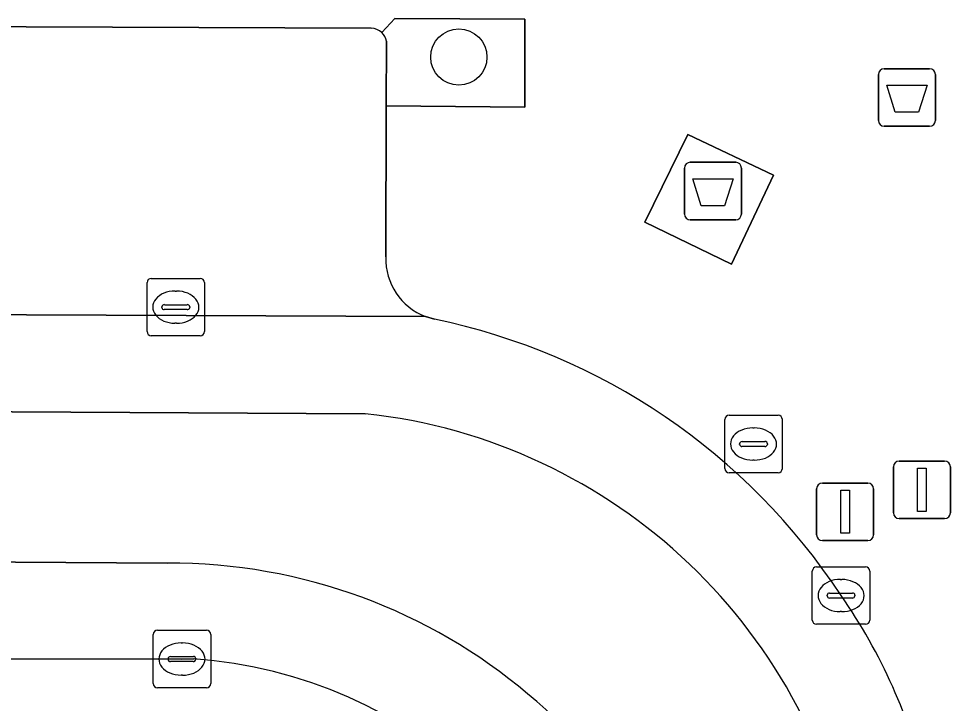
# Model space of a CAD drawing. Extents: x 160077 to 160948, y 386481 to 387498.
# Drawn here: x 160600.3 to 160616.5, y 387274.55 to 387286.46 of the extents above; entities that cross this region are included whole.
import ezdxf

# ---------------------------------------------------------------- set-up
doc = ezdxf.new("R2010")
doc.units = 0
for name, color, linetype in [('IMGEO_Afval_apart_plaats', 7, 'Continuous'), ('IMGEO_Afvalbak', 7, 'Continuous'), ('IMGEO_Boom', 7, 'Continuous'), ('IMGEO_Groenvoorziening', 7, 'Continuous'), ('IMGEO_Kolk', 7, 'Continuous'), ('IMGEO_Lichtmast', 7, 'Continuous'), ('IMGEO_Parkeervlak_open', 7, 'Continuous'), ('IMGEO_Rijbaan_lokaal_gesloten', 7, 'Continuous'), ('IMGEO_Rijbaan_lokaal_open', 7, 'Continuous'), ('IMGEO_Rioolput', 7, 'Continuous'), ('IMGEO_Voetpad_gesloten', 7, 'Continuous'), ('IMGEO_Voetpad_open', 7, 'Continuous')]:
    doc.layers.add(name, color=color, linetype=linetype)

msp = doc.modelspace()

# ---------------------------------------------------------------- linework, layer by layer
at = {"layer": 'IMGEO_Afval_apart_plaats'}
for p, q in [((160611.878, 387283.06), (160611.878, 387283.86)), ((160611.878, 387283.86), (160611.878, 387283.06)), ((160611.978, 387283.96), (160612.768, 387283.96)), ((160612.768, 387283.96), (160611.978, 387283.96)), ((160612.868, 387283.86), (160612.868, 387283.06)), ((160612.868, 387283.06), (160612.868, 387283.86)), ((160612.768, 387282.96), (160611.978, 387282.96)), ((160611.978, 387282.96), (160612.768, 387282.96))]:
    msp.add_line(p, q, dxfattribs=at)
msp.add_lwpolyline([(160612.021, 387283.674), (160612.725, 387283.674), (160612.576, 387283.204), (160612.17, 387283.204), (160612.021, 387283.674)], dxfattribs=at)
for centre, start, end in [((160611.978, 387283.86), 90, 180), ((160611.978, 387283.86), 90, 180), ((160612.768, 387283.86), 0, 90), ((160612.768, 387283.86), 360, 90), ((160611.978, 387283.06), 180, 270), ((160611.978, 387283.06), 180, 270), ((160612.768, 387283.06), 270, 0), ((160612.768, 387283.06), 270, 0)]:
    msp.add_arc(centre, 0.1, start, end, dxfattribs=at)
at = {"layer": 'IMGEO_Afvalbak'}
for p, q in [((160615.251, 387284.687), (160615.251, 387285.487)), ((160615.251, 387285.487), (160615.251, 387284.687)), ((160615.351, 387285.587), (160616.141, 387285.587)), ((160616.141, 387285.587), (160615.351, 387285.587)), ((160616.241, 387285.487), (160616.241, 387284.687)), ((160616.241, 387284.687), (160616.241, 387285.487)), ((160616.141, 387284.587), (160615.351, 387284.587)), ((160615.351, 387284.587), (160616.141, 387284.587))]:
    msp.add_line(p, q, dxfattribs=at)
msp.add_lwpolyline([(160615.394, 387285.301), (160616.098, 387285.301), (160615.949, 387284.831), (160615.543, 387284.831), (160615.394, 387285.301)], dxfattribs=at)
for centre, start, end in [((160615.351, 387285.487), 90, 180), ((160615.351, 387285.487), 90, 180), ((160616.141, 387285.487), 0, 90), ((160616.141, 387285.487), 360, 90), ((160615.351, 387284.687), 180, 270), ((160615.351, 387284.687), 180, 270), ((160616.141, 387284.687), 270, 0), ((160616.141, 387284.687), 270, 0)]:
    msp.add_arc(centre, 0.1, start, end, dxfattribs=at)
at = {"layer": 'IMGEO_Boom'}
msp.add_circle((160607.952, 387285.791), 0.489, dxfattribs=at)
at = {"layer": 'IMGEO_Groenvoorziening'}
msp.add_lwpolyline([(160606.695, 387286.068), (160606.691, 387284.942), (160609.098, 387284.92), (160609.101, 387286.449), (160606.839, 387286.459), (160606.611, 387286.218)], dxfattribs=at)
msp.add_arc((160606.427, 387286.016), 0.273, 10.8903, 47.6073, dxfattribs=at)
at = {"layer": 'IMGEO_Kolk'}
for p, q in [((160602.604, 387281.941), (160603.456, 387281.941)), ((160602.529, 387281.015), (160602.529, 387281.867)), ((160603.53, 387281.867), (160603.53, 387281.015)), ((160603.017, 387281.721), (160603.042, 387281.721)), ((160602.788, 387281.435), (160602.788, 387281.447)), ((160602.831, 387281.484), (160603.229, 387281.484)), ((160603.272, 387281.447), (160603.272, 387281.435)), ((160603.226, 387281.398), (160602.828, 387281.398)), ((160603.04, 387281.161), (160603.015, 387281.161)), ((160603.456, 387280.941), (160602.604, 387280.941)), ((160614.175, 387276.925), (160615.027, 387276.925)), ((160614.1, 387275.999), (160614.1, 387276.851)), ((160614.588, 387276.705), (160614.613, 387276.705)), ((160615.101, 387276.851), (160615.101, 387275.999)), ((160614.359, 387276.419), (160614.359, 387276.431)), ((160614.797, 387276.382), (160614.399, 387276.382)), ((160614.402, 387276.468), (160614.8, 387276.468)), ((160614.843, 387276.431), (160614.843, 387276.419)), ((160614.611, 387276.145), (160614.586, 387276.145)), ((160615.027, 387275.925), (160614.175, 387275.925)), ((160602.636, 387274.894), (160602.636, 387275.746)), ((160602.711, 387275.82), (160603.563, 387275.82)), ((160603.637, 387275.746), (160603.637, 387274.894)), ((160603.124, 387275.6), (160603.149, 387275.6)), ((160602.895, 387275.314), (160602.895, 387275.326)), ((160603.333, 387275.277), (160602.935, 387275.277)), ((160602.938, 387275.363), (160603.336, 387275.363)), ((160603.379, 387275.326), (160603.379, 387275.314)), ((160603.147, 387275.04), (160603.122, 387275.04)), ((160603.563, 387274.82), (160602.711, 387274.82))]:
    msp.add_line(p, q, dxfattribs=at)
for points in [[(160602.604, 387281.941), (160603.456, 387281.941)], [(160602.529, 387281.015), (160602.529, 387281.867)], [(160603.53, 387281.867), (160603.53, 387281.015)], [(160603.456, 387280.941), (160602.604, 387280.941)], [(160614.175, 387276.925), (160615.027, 387276.925)], [(160614.1, 387275.999), (160614.1, 387276.851)], [(160615.101, 387276.851), (160615.101, 387275.999)], [(160615.027, 387275.925), (160614.175, 387275.925)], [(160602.636, 387274.894), (160602.636, 387275.746)], [(160602.711, 387275.82), (160603.563, 387275.82)], [(160603.637, 387275.746), (160603.637, 387274.894)], [(160603.563, 387274.82), (160602.711, 387274.82)]]:
    msp.add_lwpolyline(points, dxfattribs=at)
for centre, radius, start, end in [((160602.606, 387281.865), 0.0765, 91.552, 178.448), ((160602.606, 387281.865), 0.0765, 91.552, 178.448), ((160603.454, 387281.865), 0.0765, 1.552, 88.448), ((160603.454, 387281.865), 0.0765, 1.552, 88.448), ((160602.828, 387281.444), 0.0403, 85.8775, 175.7526), ((160602.825, 387281.434), 0.0366, 178.938, 274.7102), ((160603.229, 387281.441), 0.043, 264.8664, 352.4533), ((160603.233, 387281.446), 0.0386, 1.7309, 96.639), ((160602.606, 387281.017), 0.0765, 181.552, 268.448), ((160602.606, 387281.017), 0.0765, 181.552, 268.448), ((160603.454, 387281.017), 0.0765, 271.552, 358.448), ((160603.454, 387281.017), 0.0765, 271.552, 358.448), ((160614.177, 387276.849), 0.0765, 91.552, 178.448), ((160614.177, 387276.849), 0.0765, 91.552, 178.448), ((160615.025, 387276.849), 0.0765, 1.552, 88.448), ((160615.025, 387276.849), 0.0765, 1.552, 88.448), ((160614.399, 387276.428), 0.0403, 85.8775, 175.7526), ((160614.396, 387276.418), 0.0366, 178.938, 274.7102), ((160614.8, 387276.425), 0.043, 264.8664, 352.4533), ((160614.804, 387276.43), 0.0386, 1.7309, 96.639), ((160614.177, 387276.001), 0.0765, 181.552, 268.448), ((160614.177, 387276.001), 0.0765, 181.552, 268.448), ((160615.025, 387276.001), 0.0765, 271.552, 358.448), ((160615.025, 387276.001), 0.0765, 271.552, 358.448), ((160602.713, 387275.744), 0.0765, 91.552, 178.448), ((160602.713, 387275.744), 0.0765, 91.552, 178.448), ((160603.561, 387275.744), 0.0765, 1.552, 88.448), ((160603.561, 387275.744), 0.0765, 1.552, 88.448), ((160602.935, 387275.323), 0.0403, 85.8775, 175.7526), ((160602.932, 387275.313), 0.0366, 178.938, 274.7102), ((160603.336, 387275.32), 0.043, 264.8664, 352.4533), ((160603.34, 387275.325), 0.0386, 1.7309, 96.639), ((160602.713, 387274.896), 0.0765, 181.552, 268.448), ((160602.713, 387274.896), 0.0765, 181.552, 268.448), ((160603.561, 387274.896), 0.0765, 271.552, 358.448), ((160603.561, 387274.896), 0.0765, 271.552, 358.448)]:
    msp.add_arc(centre, radius, start, end, dxfattribs=at)
for centre, major_axis, ratio, start_param, end_param in [((160603.016, 387281.441), (-0.387, 0.002), 0.722429, 4.712389, 7.853982), ((160603.041, 387281.441), (-0.39, 0.002), 0.717154, 1.570796, 4.712389), ((160614.587, 387276.425), (-0.387, 0.002), 0.722429, 4.712389, 7.853982), ((160614.612, 387276.425), (-0.39, 0.002), 0.717154, 1.570796, 4.712389), ((160603.123, 387275.32), (-0.387, 0.002), 0.722429, 4.712389, 7.853982), ((160603.148, 387275.32), (-0.39, 0.002), 0.717154, 1.570796, 4.712389)]:
    msp.add_ellipse(centre, major_axis=major_axis, ratio=ratio, start_param=start_param, end_param=end_param, dxfattribs=at)
at = {"layer": 'IMGEO_Lichtmast'}
for p, q in [((160615.512, 387277.863), (160615.512, 387278.663)), ((160615.512, 387278.663), (160615.512, 387277.863)), ((160615.612, 387278.763), (160616.402, 387278.763)), ((160616.402, 387278.763), (160615.612, 387278.763)), ((160616.502, 387278.663), (160616.502, 387277.863)), ((160616.502, 387277.863), (160616.502, 387278.663)), ((160614.276, 387278.382), (160615.066, 387278.382)), ((160615.066, 387278.382), (160614.276, 387278.382)), ((160614.176, 387277.482), (160614.176, 387278.282)), ((160614.176, 387278.282), (160614.176, 387277.482)), ((160615.166, 387278.282), (160615.166, 387277.482)), ((160615.166, 387277.482), (160615.166, 387278.282)), ((160616.402, 387277.763), (160615.612, 387277.763)), ((160615.612, 387277.763), (160616.402, 387277.763)), ((160615.066, 387277.382), (160614.276, 387277.382)), ((160614.276, 387277.382), (160615.066, 387277.382))]:
    msp.add_line(p, q, dxfattribs=at)
for points in [[(160615.932, 387278.638), (160616.082, 387278.638), (160616.082, 387277.888), (160615.932, 387277.888), (160615.932, 387278.638)], [(160614.596, 387278.257), (160614.746, 387278.257), (160614.746, 387277.507), (160614.596, 387277.507), (160614.596, 387278.257)]]:
    msp.add_lwpolyline(points, dxfattribs=at)
for centre, start, end in [((160615.612, 387278.663), 90, 180), ((160615.612, 387278.663), 90, 180), ((160616.402, 387278.663), 0, 90), ((160616.402, 387278.663), 360, 90), ((160614.276, 387278.282), 90, 180), ((160614.276, 387278.282), 90, 180), ((160615.066, 387278.282), 0, 90), ((160615.066, 387278.282), 360, 90), ((160615.612, 387277.863), 180, 270), ((160615.612, 387277.863), 180, 270), ((160616.402, 387277.863), 270, 0), ((160616.402, 387277.863), 270, 0), ((160614.276, 387277.482), 180, 270), ((160614.276, 387277.482), 180, 270), ((160615.066, 387277.482), 270, 0), ((160615.066, 387277.482), 270, 0)]:
    msp.add_arc(centre, 0.1, start, end, dxfattribs=at)
at = {"layer": 'IMGEO_Parkeervlak_open'}
for points in [[(160606.43, 387286.294), (160579.426, 387286.395)], [(160606.682, 387282.314), (160606.691, 387284.942), (160606.695, 387286.068)], [(160578.224, 387281.401), (160607.372, 387281.277)]]:
    msp.add_lwpolyline(points, dxfattribs=at)
for centre, radius, start, end in [((160606.416, 387286.007), 0.288, 47.2665, 87.1795), ((160606.427, 387286.016), 0.273, 10.8903, 47.6073), ((160607.759, 387282.282), 1.077, 178.3141, 248.964)]:
    msp.add_arc(centre, radius, start, end, dxfattribs=at)
at = {"layer": 'IMGEO_Rijbaan_lokaal_gesloten'}
for points in [[(160607.527, 387281.231), (160607.372, 387281.277), (160578.224, 387281.401), (160576.502, 387281.423), (160564.366, 387281.53), (160558.23, 387281.585), (160558.224, 387279.909), (160577.659, 387279.746), (160606.324, 387279.588)], [(160602.879, 387276.989), (160556.233, 387277.298)], [(160552.757, 387275.546), (160556.857, 387275.577), (160596.134, 387275.325), (160603.137, 387275.32), (160603.344, 387275.325)]]:
    msp.add_lwpolyline(points, dxfattribs=at)
for centre, radius, start, end in [((160605.272, 387270.303), 11.158, 33.2746, 78.3418), ((160605.289, 387269.971), 9.672, 8.8954, 83.8584), ((160602.922, 387267.321), 9.668, 9.5439, 90.2532), ((160606.741, 387270.932), 9.589, 13.1153, 34.9475), ((160602.75, 387267.201), 8.146, 8.5851, 85.8152)]:
    msp.add_arc(centre, radius, start, end, dxfattribs=at)
at = {"layer": 'IMGEO_Rijbaan_lokaal_open'}
for points in [[(160606.324, 387279.588), (160577.659, 387279.746), (160558.224, 387279.909), (160558.23, 387281.585), (160558.183, 387281.585)], [(160556.233, 387277.298), (160602.879, 387276.989)]]:
    msp.add_lwpolyline(points, dxfattribs=at)
for centre, radius, start, end in [((160605.289, 387269.971), 9.672, 8.8954, 83.8584), ((160602.922, 387267.321), 9.668, 9.5439, 90.2532)]:
    msp.add_arc(centre, radius, start, end, dxfattribs=at)
at = {"layer": 'IMGEO_Rioolput'}
for p, q in [((160612.578, 387278.634), (160612.578, 387279.486)), ((160612.653, 387279.56), (160613.505, 387279.56)), ((160613.579, 387279.486), (160613.579, 387278.634)), ((160613.066, 387279.34), (160613.091, 387279.34)), ((160612.837, 387279.054), (160612.837, 387279.066)), ((160613.275, 387279.017), (160612.877, 387279.017)), ((160612.88, 387279.103), (160613.278, 387279.103)), ((160613.321, 387279.066), (160613.321, 387279.054)), ((160613.089, 387278.78), (160613.064, 387278.78)), ((160613.505, 387278.56), (160612.653, 387278.56))]:
    msp.add_line(p, q, dxfattribs=at)
for points in [[(160612.578, 387278.634), (160612.578, 387279.486)], [(160612.653, 387279.56), (160613.505, 387279.56)], [(160613.579, 387279.486), (160613.579, 387278.634)], [(160613.505, 387278.56), (160612.653, 387278.56)]]:
    msp.add_lwpolyline(points, dxfattribs=at)
for centre, radius, start, end in [((160612.655, 387279.484), 0.0765, 91.552, 178.448), ((160612.655, 387279.484), 0.0765, 91.552, 178.448), ((160613.503, 387279.484), 0.0765, 1.552, 88.448), ((160613.503, 387279.484), 0.0765, 1.552, 88.448), ((160612.877, 387279.063), 0.0403, 85.8775, 175.7526), ((160612.874, 387279.053), 0.0366, 178.938, 274.7102), ((160613.278, 387279.06), 0.043, 264.8664, 352.4533), ((160613.282, 387279.065), 0.0386, 1.7309, 96.639), ((160612.655, 387278.636), 0.0765, 181.552, 268.448), ((160612.655, 387278.636), 0.0765, 181.552, 268.448), ((160613.503, 387278.636), 0.0765, 271.552, 358.448), ((160613.503, 387278.636), 0.0765, 271.552, 358.448)]:
    msp.add_arc(centre, radius, start, end, dxfattribs=at)
for centre, major_axis, ratio, start_param, end_param in [((160613.065, 387279.06), (-0.387, 0.002), 0.722429, 4.712389, 7.853982), ((160613.09, 387279.06), (-0.39, 0.002), 0.717154, 1.570796, 4.712389)]:
    msp.add_ellipse(centre, major_axis=major_axis, ratio=ratio, start_param=start_param, end_param=end_param, dxfattribs=at)
at = {"layer": 'IMGEO_Voetpad_gesloten'}
msp.add_lwpolyline([(160613.423, 387283.738), (160611.936, 387284.443), (160611.185, 387282.919), (160612.697, 387282.188)], close=True, dxfattribs=at)
at = {"layer": 'IMGEO_Voetpad_open'}
for points in [[(160606.611, 387286.218), (160606.839, 387286.459), (160609.101, 387286.449), (160609.098, 387284.92), (160606.691, 387284.942), (160606.682, 387282.314)], [(160579.426, 387286.395), (160606.43, 387286.294)], [(160607.372, 387281.277), (160607.527, 387281.231)], [(160603.344, 387275.325), (160603.137, 387275.32), (160596.134, 387275.325)]]:
    msp.add_lwpolyline(points, dxfattribs=at)
msp.add_lwpolyline([(160611.936, 387284.443), (160613.423, 387283.738), (160612.697, 387282.188), (160611.185, 387282.919)], close=True, dxfattribs=at)
for centre, radius, start, end in [((160606.416, 387286.007), 0.288, 47.2665, 87.1795), ((160607.759, 387282.282), 1.077, 178.3141, 248.964), ((160605.272, 387270.303), 11.158, 33.2746, 78.3418), ((160606.741, 387270.932), 9.589, 13.1153, 34.9475), ((160602.75, 387267.201), 8.146, 8.5851, 85.8152)]:
    msp.add_arc(centre, radius, start, end, dxfattribs=at)

doc.saveas('drawing.dxf')
